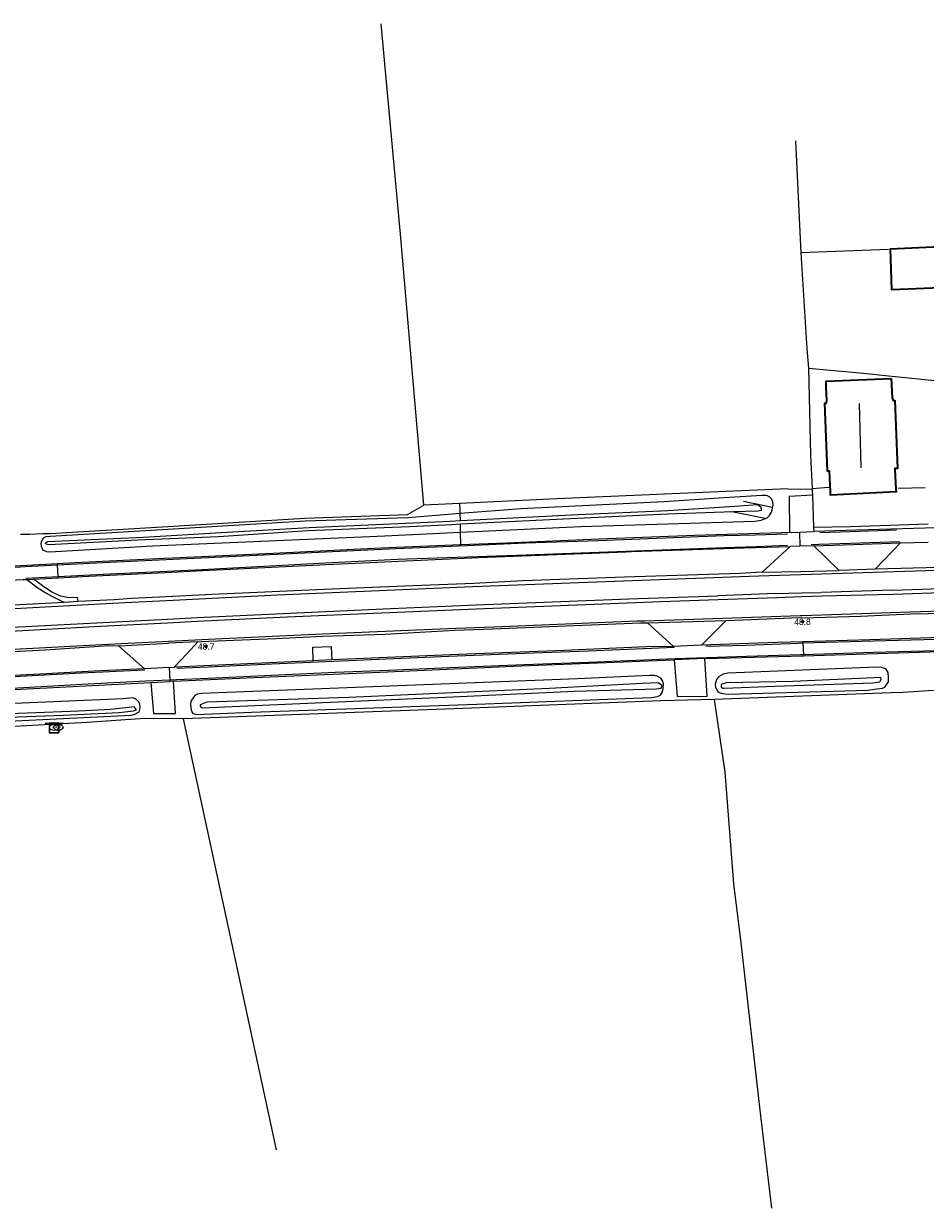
# Model space of a CAD drawing. Header units: metres. Extents: x 169249 to 194689, y 406250 to 412203.
# Tile 398 of 442: x 191393 to 191535, y 411727 to 411914. Entities that reach past the tile are written whole.
import ezdxf
from ezdxf.enums import TextEntityAlignment as Align

# ---------------------------------------------------------------- set-up
doc = ezdxf.new("R2010")
doc.units = ezdxf.units.M
doc.layers.get('0').update_dxf_attribs({"linetype": 'CONTINUOUS'})
for name, color, linetype in [('BGT_NLCS_N264$0$B-WE-IE-MEUBILAIR_WEGMEUBILAIR-S', 252, 'CONTINUOUS'), ('BGT_NLCS_N264$0$B-WE-IE-TERREINAFSCHEIDING_KUNSTMATIG_HEKWERK_RASTER-G', 252, 'CONTINUOUS'), ('BGT_NLCS_N264$0$B-WE-KG-KADASTRAAL_NOK-G', 252, 'CONTINUOUS'), ('BGT_NLCS_N264$0$B-WE-KL-WATER_BRANDLEIDING_PUT-S', 252, 'CONTINUOUS'), ('BGT_NLCS_N264$0$B-WE-OG-TOPOGRAFIE_WATER_SLOOT-GV', 252, 'CONTINUOUS'), ('BGT_NLCS_N264$0$B-WE-OG-TOPOGRAFIE_WEG_INRIT-GV', 252, 'CONTINUOUS'), ('BGT_NLCS_N264$0$B-WE-VW-MARKERING-G', 252, 'CONTINUOUS'), ('BGT_NLCS_N264$0$Label_Puntobject', 252, 'CONTINUOUS'), ('BGT_NLCS_N264$0$Taludsymbool_Oever', 252, 'CONTINUOUS')]:
    doc.layers.add(name, color=color, linetype=linetype)
for name, color, linetype, lineweight in [('BGT_NLCS_N264$0$B-WE-IE-TERREINAFSCHEIDING_KUNSTMATIG_HEKWERK-G', 252, 'BGT_NLCS_N264$0$IE-TERREINAFSCHEIDING-KUNSTMATIG', 18), ('BGT_NLCS_N264$0$B-WE-OG-TOPOGRAFIE_BEBOUWING-G', 252, 'CONTINUOUS', 35), ('BGT_NLCS_N264$0$B-WE-OG-TOPOGRAFIE_CULTUURSCHEIDING-G', 252, 'CONTINUOUS', 18), ('BGT_NLCS_N264$0$B-WE-OG-TOPOGRAFIE_TERREIN_AGRARISCH-GV', 252, 'CONTINUOUS', 18), ('BGT_NLCS_N264$0$B-WE-OG-TOPOGRAFIE_WATER-GV', 252, 'CONTINUOUS', 18), ('BGT_NLCS_N264$0$B-WE-OG-TOPOGRAFIE_WEG_BERM-GV', 252, 'CONTINUOUS', 18), ('BGT_NLCS_N264$0$B-WE-OG-TOPOGRAFIE_WEG_RIJWEG-GV', 252, 'CONTINUOUS', 18), ('BGT_NLCS_N264$0$B-WE-OG-TOPOGRAFIE_WEG_RIJWIELPAD-GV', 252, 'CONTINUOUS', 18), ('BGT_NLCS_N264$0$B-WE-VW-VERKEERSTEKEN_BORD-S', 252, 'CONTINUOUS', 25), ('X-XX-AL-REFERENTIE-G', 7, 'CONTINUOUS', 18)]:
    doc.layers.add(name, color=color, linetype=linetype, lineweight=lineweight)
doc.styles.add('BGT_NLCS_N264$0$NLCS-ISO', font='NLCS-ISO.ttf')
doc.styles.add('BGT_NLCS_N264$0$STANDARD', font='txt')
doc.linetypes.add('BGT_NLCS_N264$0$IE-TERREINAFSCHEIDING-KUNSTMATIG', pattern='A,4,[82,NLCS.SHX,S=0.75,R=90,X=0,Y=0],4,-2', length=10)

# ---------------------------------------------------------------- blocks, each defined once
blk = doc.blocks.new('BGT_NLCS_N264$0$SVW-VERKEERSTEKEN_BORD_ANWB-SO')
blk.add_line((-1.375, 0), (1.375, 0))
at = {"flags": 128}
blk.add_lwpolyline([(-0.75, 0), (-0.75, -1.5), (0.75, -1.5), (0.75, 0)], close=True, dxfattribs=at)
blk = doc.blocks.new('BGT_NLCS_N264$0$SIE-WEG_STRAATPOT_BRANDKRAAN-SO')
blk.add_ellipse((0, 0), major_axis=(-0.729, 0), ratio=0.685994)
at = {"style": 'BGT_NLCS_N264$0$NLCS-ISO'}
blk.add_text('BR', height=0.4, dxfattribs=at).set_placement((-0.3, -0.15))
blk = doc.blocks.new('BGT_NLCS_N264$0$SIE-WEG_PAAL_ALGEMEEN_TYPE_02-SO')
at = {"ltscale": 0.5}
h = blk.add_hatch(color=256, dxfattribs=at)
h.paths.add_polyline_path([(0, 0), (0.1875, 0, 0.41421356), (0, 0.1875)])
h.paths.add_polyline_path([(0, -0.1875), (0, 0), (-0.1875, 0, 0.41421356)])
for p, q in [((-0.1875, 0), (0.1875, 0)), ((0, -0.1875), (0, 0.1875))]:
    blk.add_line(p, q, dxfattribs=at)
blk.add_circle((0, 0), 0.1875, dxfattribs=at)
blk = doc.blocks.new('BGT_NLCS_N264$0$BGT_NLCS_N264_ACAD_1_FMEBLOCK3')
at = {"layer": 'BGT_NLCS_N264$0$Taludsymbool_Oever', "color": 7, "lineweight": 18}
for p, q in [((3.2, 0.42, 12.34), (-1.38, 1.33, 12.34)), ((2.05, -1.33, 12.34), (-3.2, -0.29, 12.34))]:
    blk.add_line(p, q, dxfattribs=at)
blk = doc.blocks.new('BGT_NLCS_N264')
at = {"layer": 'BGT_NLCS_N264$0$B-WE-IE-TERREINAFSCHEIDING_KUNSTMATIG_HEKWERK-G'}
blk.add_line((191530.48, 411840.66, 12.21), (191534.7, 411840.77, 12.28), dxfattribs=at)
at = {"layer": 'BGT_NLCS_N264$0$B-WE-IE-TERREINAFSCHEIDING_KUNSTMATIG_HEKWERK_RASTER-G'}
for p, q in [((191514.27, 411895.39, 11.73), (191515.11, 411877.75, 11.81)), ((191528.91, 411878.26, 11.62), (191515.11, 411877.75, 11.81)), ((191461.39, 411838.22, 11.92), (191455.69, 411837.94, 11.91)), ((191432.46, 411736.36, 12.01), (191417.82, 411804.3, 12.04))]:
    blk.add_line(p, q, dxfattribs=at)
for points in [[(191455.69, 411837.94, 11.91), (191452.05, 411880.09, 11.67), (191448.96, 411913.86, 11.76)], [(191515.11, 411877.75, 11.81), (191516.06, 411862.59, 11.82), (191516.33, 411859.58, 11.83)], [(191516.33, 411859.58, 11.83), (191524.97, 411858.75, 11.84), (191528.93, 411858.35, 11.88), (191535.71, 411857.66, 11.97), (191538.86, 411857.34, 12.01), (191541.81, 411857.02, 11.98), (191546.83, 411855.38, 12.14), (191552.73, 411860.32, 12.05), (191562.33, 411868.38, 11.9), (191562.53, 411868.54, 11.9)], [(191516.33, 411859.58, 11.83), (191516.65, 411845.87, 11.84), (191516.9, 411840.61, 11.99), (191519.53, 411840.8, 11.95)], [(191513.05, 411840.53, 12.1), (191476.66, 411838.95, 11.97), (191461.39, 411838.22, 11.92)], [(191536.03, 411808.74, 12.21), (191531.23, 411808.43, 12.28), (191529.37, 411808.36, 12.27), (191501.45, 411807.33, 12.11)], [(191501.45, 411807.33, 12.11), (191493.06, 411807.1, 12.08), (191460.47, 411805.85, 11.88), (191417.82, 411804.3, 12.04)], [(191417.82, 411804.3, 12.04), (191411.7, 411804.33, 11.99), (191402.65, 411803.72, 11.89), (191385.35, 411802.78, 11.9), (191366.9, 411802.27, 11.94), (191346.9, 411800.97, 11.98), (191333.28, 411800.3, 12), (191314.44, 411799.39, 11.91)]]:
    blk.add_polyline3d(points, dxfattribs=at)
at = {"layer": 'BGT_NLCS_N264$0$B-WE-KG-KADASTRAAL_NOK-G'}
blk.add_line((191524.32, 411853.99, 17.92), (191524.57, 411843.85, 17.95), dxfattribs=at)
at = {"layer": 'BGT_NLCS_N264$0$B-WE-OG-TOPOGRAFIE_BEBOUWING-G'}
for points in [[(191539.33, 411878.82, 13.24), (191539.35, 411878.52, 13.25), (191539.48, 411875.6, 13.39), (191539.63, 411872.35, 13.54), (191529.48, 411871.89, 13.5), (191529.23, 411878.35, 13.25), (191539.33, 411878.82, 13.24)], [(191529.36, 411857.93, 13.95), (191529.51, 411854.86, 14.36), (191529.68, 411854.47, 15.05), (191529.94, 411854.46, 15.04), (191530.36, 411843.77, 14.96), (191529.92, 411843.75, 15.09), (191529.94, 411843.6, 14.86), (191530.11, 411840.5, 14.26), (191530.13, 411840.06, 14.18), (191519.8, 411839.52, 14.23), (191519.77, 411840.07, 14.34), (191519.61, 411843.32, 14.95), (191519.61, 411843.32, 15.23), (191519.53, 411843.32, 15.21), (191519.34, 411843.3, 15.13), (191518.9, 411854.05, 15.06), (191519.1, 411854.06, 15.19), (191519.17, 411854.07, 15.23), (191519.2, 411854.45, 14.4), (191519.11, 411856.6, 14.04), (191519.08, 411857.52, 13.89), (191519.11, 411857.52, 13.89), (191529.36, 411857.93, 13.95)]]:
    blk.add_polyline3d(points, dxfattribs=at)
at = {"layer": 'BGT_NLCS_N264$0$B-WE-OG-TOPOGRAFIE_CULTUURSCHEIDING-G'}
blk.add_polyline3d([(191501.45, 411807.33, 12.11), (191503.15, 411795.88, 11.99), (191504.49, 411778.26, 11.87), (191505.67, 411768.96, 11.87), (191508.64, 411742.59, 11.85), (191510.51, 411727.13, 11.85)], dxfattribs=at)
at = {"layer": 'BGT_NLCS_N264$0$B-WE-OG-TOPOGRAFIE_TERREIN_AGRARISCH-GV'}
blk.add_line((191392.12, 411833.38, 12), (191393.58, 411833.42, 11.96), dxfattribs=at)
for points in [[(191513.05, 411840.53, 12.1), (191516.92, 411840.48, 11.99), (191516.93, 411840.35, 11.98)], [(191393.58, 411833.42, 11.96), (191395.64, 411833.49, 11.89), (191396.77, 411833.52, 11.84), (191415.33, 411834.61, 11.79), (191436.96, 411835.92, 11.77), (191453.14, 411836.49, 11.81), (191455.69, 411837.94, 11.91)]]:
    blk.add_polyline3d(points, dxfattribs=at)
at = {"layer": 'BGT_NLCS_N264$0$B-WE-OG-TOPOGRAFIE_WATER-GV'}
for p, q in [((191461.45, 411835.55, 10.99), (191461.43, 411836.64, 11.8)), ((191461.49, 411833.7, 12.34), (191461.46, 411834.95, 11.11))]:
    blk.add_line(p, q, dxfattribs=at)
for points in [[(191461.49, 411833.7, 12.34), (191480.45, 411834.61, 12.37), (191507.85, 411835.46, 12.39), (191508.88, 411835.61, 12.39), (191509.78, 411835.97, 12.39), (191510.19, 411836.36, 12.39), (191510.49, 411836.84, 12.35), (191510.58, 411837.22, 12.33), (191510.73, 411837.99, 12.35), (191510.68, 411838.43, 12.27), (191510.52, 411838.9, 12.22), (191510.22, 411839.2, 12.15), (191509.84, 411839.45, 12.14), (191509.58, 411839.49, 12.08), (191508.94, 411839.49, 11.98), (191503.02, 411839.13, 11.89), (191493.56, 411838.49, 11.86), (191471.01, 411837.39, 11.79), (191461.43, 411836.64, 11.8)], [(191461.43, 411836.64, 11.8), (191453.16, 411835.99, 11.81), (191436.98, 411835.42, 11.77), (191415.36, 411834.11, 11.79), (191396.81, 411833.02, 11.84), (191396.13, 411832.95, 11.85), (191395.7, 411832.75, 11.89), (191395.41, 411832.28, 11.93), (191395.33, 411831.91, 11.99), (191395.39, 411831.51, 12.13), (191395.48, 411831.22, 12.15), (191395.62, 411830.89, 12.2), (191395.86, 411830.8, 12.21), (191396.2, 411830.68, 12.23), (191396.75, 411830.59, 12.29), (191412.91, 411831.56, 12.28), (191449.55, 411833.12, 12.32), (191461.49, 411833.7, 12.34)], [(191461.45, 411835.55, 10.99), (191480, 411836.51, 10.98), (191494.14, 411837.13, 11.02), (191505.49, 411837.84, 11.08), (191508.29, 411838.05, 11.08), (191508.83, 411837.69, 11.08), (191508.85, 411837.14, 11.08), (191508.31, 411837.04, 11.08), (191504.52, 411836.91, 11.08), (191494.08, 411836.55, 11.07), (191479.88, 411835.85, 11.04), (191461.46, 411834.95, 11.11)], [(191396.1, 411831.83, 11.17), (191396.08, 411831.99, 11.17), (191396.39, 411832.24, 11.17), (191411.5, 411832.92, 11.15), (191423.73, 411833.67, 11.07), (191437.64, 411834.43, 11.07), (191459.83, 411835.46, 11), (191461.45, 411835.55, 10.99)], [(191461.46, 411834.95, 11.11), (191460.08, 411834.88, 11.12), (191453.41, 411834.55, 11.15), (191437.4, 411833.9, 11.16), (191423.33, 411832.99, 11.15), (191410.58, 411832.44, 11.16), (191396.57, 411831.71, 11.17), (191396.1, 411831.83, 11.17)], [(191528.95, 411810.79, 12.11), (191528.87, 411811.57, 12.17), (191528.53, 411812.16, 12.26), (191527.84, 411812.39, 12.29), (191527.09, 411812.41, 12.31), (191503.59, 411811.5, 12.23), (191502.86, 411811.35, 12.23), (191502.15, 411810.89, 12.19), (191501.82, 411810.47, 12.18), (191501.63, 411809.75, 12.16), (191501.68, 411809.29, 12.15), (191501.87, 411808.87, 12.13), (191502.02, 411808.62, 12.12), (191502.22, 411808.46, 12.1), (191502.77, 411808.29, 12.06), (191503.66, 411808.2, 12.04), (191525.74, 411808.83, 12.12), (191527.06, 411809.01, 12.09), (191527.98, 411809.11, 12.1), (191528.36, 411809.27, 12.1), (191528.92, 411810.11, 12.11), (191528.95, 411810.79, 12.11)], [(191493, 411808.03, 12.1), (191493.3, 411808.54, 12.1), (191493.42, 411808.99, 12.1), (191493.47, 411809.74, 12.13), (191493.35, 411810.22, 12.19), (191493.05, 411810.67, 12.22), (191492.56, 411810.95, 12.27), (191492.04, 411811.11, 12.26), (191491.3, 411811.14, 12.28), (191479.89, 411810.58, 12.24), (191446.31, 411809.28, 12.12), (191420.66, 411808.26, 12.11), (191420, 411808.19, 12.11), (191419.6, 411807.98, 12.1), (191419.07, 411807.21, 12.11), (191418.92, 411806.76, 12.11), (191418.89, 411806.48, 12.07), (191419.03, 411805.73, 12.02), (191419.21, 411805.18, 11.94), (191419.78, 411804.97, 11.84), (191428.53, 411805.36, 11.82), (191464.07, 411806.59, 11.9), (191491.51, 411807.65, 12.1), (191492.5, 411807.78, 12.1), (191493, 411808.03, 12.1)], [(191410.95, 411806.67, 12.08), (191410.73, 411807.03, 12.1), (191410.26, 411807.46, 12.16), (191409.77, 411807.58, 12.2), (191408.3, 411807.42, 12.22), (191372.71, 411805.92, 12.13), (191342.72, 411803.94, 12.09), (191341.6, 411803.96, 12.08), (191340.78, 411803.4, 12.07), (191340.26, 411802.28, 12.05), (191340.36, 411801.45, 12.02), (191340.56, 411801.3, 12), (191341.14, 411801.17, 11.89), (191349.17, 411802, 11.81), (191381.62, 411803.5, 11.83), (191409.58, 411804.85, 11.96), (191410.14, 411805.01, 11.96), (191410.82, 411805.37, 11.99), (191410.98, 411806.04, 12.03), (191410.95, 411806.67, 12.08)]]:
    blk.add_polyline3d(points, dxfattribs=at)
at = {"layer": 'BGT_NLCS_N264$0$B-WE-OG-TOPOGRAFIE_WATER_SLOOT-GV'}
for points in [[(191511.03, 411809.46, 11.14), (191526.45, 411809.94, 11.24), (191527.55, 411810.1, 11.24), (191527.75, 411810.46, 11.24), (191527.71, 411810.79, 11.24), (191526.61, 411810.77, 11.24), (191513.86, 411810.15, 11.06), (191503.32, 411809.95, 11.15), (191502.53, 411809.72, 11.16), (191502.57, 411809.34, 11.15), (191502.83, 411809.13, 11.15), (191503.08, 411809.11, 11.16), (191511.03, 411809.46, 11.14)], [(191475.44, 411809.08, 11), (191443.89, 411807.66, 10.99), (191421.48, 411806.91, 11.03), (191420.42, 411806.5, 11.03), (191420.45, 411806.27, 11.03), (191420.77, 411806.01, 11.03), (191438.58, 411806.79, 10.96), (191460.25, 411807.74, 11.01), (191479.46, 411808.63, 11.12), (191492.35, 411809.03, 11.16), (191493.11, 411809.11, 11.16), (191493.27, 411809.47, 11.16), (191492.68, 411809.94, 11.15), (191490.09, 411809.85, 11.09), (191475.44, 411809.08, 11)], [(191359.61, 411802.92, 11.1), (191371.81, 411803.64, 11.08), (191382.98, 411804.26, 11.09), (191398.84, 411804.87, 11.16), (191407.67, 411805.28, 11.29), (191409.93, 411805.56, 11.29), (191410.41, 411805.68, 11.28), (191410.05, 411806.18, 11.27), (191409.68, 411806.14, 11.27), (191406.32, 411805.78, 11.25), (191401.33, 411805.48, 11.06), (191387.71, 411804.95, 11), (191369.26, 411803.94, 10.98), (191353.23, 411803.11, 11.12), (191342.2, 411802.55, 11.12), (191341.46, 411802.4, 11.12), (191341.35, 411802.04, 11.12), (191341.71, 411801.85, 11.13), (191342.17, 411801.79, 11.13), (191347.19, 411802.28, 11.13), (191359.61, 411802.92, 11.1)]]:
    blk.add_polyline3d(points, dxfattribs=at)
at = {"layer": 'BGT_NLCS_N264$0$B-WE-OG-TOPOGRAFIE_WEG_BERM-GV'}
for p, q in [((191516.99, 411839.56, 11.96), (191516.93, 411840.35, 11.98)), ((191461.54, 411831.7, 12.45), (191461.49, 411833.7, 12.34))]:
    blk.add_line(p, q, dxfattribs=at)
for points in [[(191461.43, 411836.64, 11.8), (191461.42, 411837.14, 11.8), (191461.39, 411838.22, 11.92)], [(191401.21, 411822.76, 12.52), (191401.1, 411823.39, 12.51), (191399.75, 411823.37, 12.52), (191398.48, 411823.6, 12.53), (191397.07, 411824.27, 12.53), (191395.61, 411825.27, 12.49), (191394.19, 411826.3, 12.43)], [(191438.26, 411813.45, 12.46), (191438.19, 411815.58, 12.55), (191441.07, 411815.67, 12.61), (191441.18, 411813.58, 12.47)]]:
    blk.add_polyline3d(points, dxfattribs=at)
at = {"layer": 'BGT_NLCS_N264$0$B-WE-OG-TOPOGRAFIE_WEG_INRIT-GV'}
for p, q in [((191517.18, 411834.43, 12.48), (191516.99, 411839.56, 11.96)), ((191513.32, 411833.68, 12.5), (191514.89, 411833.73, 12.5)), ((191514.89, 411833.73, 12.5), (191517.22, 411833.82, 12.49)), ((191517.22, 411833.82, 12.49), (191517.18, 411834.43, 12.48)), ((191513.42, 411831.46, 12.6), (191509.03, 411827.39, 12.78)), ((191514.96, 411831.5, 12.59), (191513.42, 411831.46, 12.6)), ((191517.18, 411831.56, 12.58), (191514.96, 411831.5, 12.59)), ((191521.13, 411827.67, 12.77), (191517.18, 411831.56, 12.58)), ((191530.82, 411832.01, 12.59), (191526.85, 411827.87, 12.58)), ((191499.45, 411815.9, 12.58), (191503.35, 411819.81, 12.76)), ((191490.92, 411819.44, 12.73), (191495.05, 411815.71, 12.58)), ((191420.07, 411816.43, 12.57), (191415.46, 411816.19, 12.56)), ((191407.54, 411815.78, 12.56), (191411.64, 411812.17, 12.39)), ((191415.63, 411812.39, 12.41), (191416.36, 411812.43, 12.42)), ((191499.97, 411813.77, 12.49), (191495.14, 411813.59, 12.48)), ((191495.14, 411813.59, 12.48), (191495.64, 411807.79, 12.22)), ((191416.21, 411810.2, 12.33), (191415.73, 411810.18, 12.33))]:
    blk.add_line(p, q, dxfattribs=at)
for points in [[(191516.99, 411839.56, 11.96), (191513.29, 411839.32, 12.11), (191513.32, 411833.68, 12.5)], [(191509.03, 411827.39, 12.78), (191515.09, 411827.53, 12.77), (191521.13, 411827.67, 12.77)], [(191416.36, 411812.43, 12.42), (191418.35, 411814.51, 12.5), (191420.07, 411816.43, 12.57)], [(191495.64, 411807.79, 12.22), (191500.35, 411807.84, 12.18), (191499.97, 411813.77, 12.49)], [(191412.66, 411810.02, 12.3), (191413.08, 411805.12, 11.99), (191416.55, 411805.13, 12.03), (191416.21, 411810.2, 12.33)]]:
    blk.add_polyline3d(points, dxfattribs=at)
at = {"layer": 'BGT_NLCS_N264$0$B-WE-OG-TOPOGRAFIE_WEG_RIJWEG-GV'}
for p, q in [((191539.2, 411828.22, 12.77), (191526.85, 411827.87, 12.58)), ((191401.21, 411822.76, 12.52), (191398.99, 411822.63, 12.5)), ((191490.92, 411819.44, 12.73), (191503.35, 411819.81, 12.76))]:
    blk.add_line(p, q, dxfattribs=at)
for points in [[(191509.03, 411827.39, 12.78), (191505.52, 411827.2, 12.75), (191487.32, 411826.61, 12.72), (191471.28, 411826.02, 12.7), (191463.55, 411825.62, 12.71), (191452.67, 411825.22, 12.66), (191452.66, 411825.22, 12.67), (191439.96, 411824.68, 12.63), (191427.09, 411824.08, 12.59), (191422.28, 411823.88, 12.6), (191415.12, 411823.52, 12.58), (191409.63, 411823.25, 12.57), (191406.88, 411823.04, 12.57), (191401.21, 411822.76, 12.52)], [(191526.85, 411827.87, 12.58), (191522.75, 411827.73, 12.76), (191521.13, 411827.67, 12.77)], [(191398.99, 411822.63, 12.5), (191397.61, 411823.28, 12.53), (191396.09, 411824.12, 12.51), (191394.71, 411825.01, 12.48), (191393.08, 411826.25, 12.42)], [(191398.99, 411822.63, 12.5), (191398.02, 411822.58, 12.52), (191379.01, 411821.55, 12.49), (191378.85, 411821.54, 12.49)], [(191503.35, 411819.81, 12.76), (191514.95, 411820.24, 12.76), (191515.32, 411820.19, 12.77), (191524.51, 411820.49, 12.77), (191532.38, 411820.82, 12.77), (191543.47, 411821.07, 12.77), (191550.38, 411821.35, 12.79), (191558.31, 411821.5, 12.76)], [(191420.07, 411816.43, 12.57), (191420.64, 411816.46, 12.57), (191421.79, 411816.53, 12.59), (191432.35, 411816.96, 12.64), (191439.77, 411817.31, 12.63), (191449.52, 411817.64, 12.65), (191460.59, 411818.24, 12.67), (191466.51, 411818.48, 12.66), (191475.56, 411818.85, 12.69), (191489.85, 411819.42, 12.71), (191490.92, 411819.44, 12.73)], [(191407.54, 411815.78, 12.56), (191407.65, 411815.79, 12.56), (191415.46, 411816.19, 12.56)], [(191389.94, 411814.86, 12.5), (191395.99, 411815.18, 12.52), (191406.07, 411815.82, 12.56), (191407.54, 411815.78, 12.56)]]:
    blk.add_polyline3d(points, dxfattribs=at)
at = {"layer": 'BGT_NLCS_N264$0$B-WE-OG-TOPOGRAFIE_WEG_RIJWIELPAD-GV'}
for p, q in [((191514.89, 411833.73, 12.5), (191514.96, 411831.5, 12.59)), ((191530.82, 411832.01, 12.59), (191535.2, 411832.12, 12.59)), ((191397.93, 411828.57, 12.37), (191397.92, 411828.71, 12.37)), ((191398.07, 411826.72, 12.41), (191397.93, 411828.57, 12.37)), ((191394.19, 411826.3, 12.43), (191398.08, 411826.5, 12.42)), ((191398.08, 411826.5, 12.42), (191398.07, 411826.72, 12.41)), ((191515.45, 411816.43, 12.61), (191515.45, 411816.2, 12.6)), ((191515.45, 411816.2, 12.6), (191515.51, 411814.39, 12.5)), ((191499.45, 411815.9, 12.58), (191495.05, 411815.71, 12.58)), ((191499.97, 411813.77, 12.49), (191515.52, 411814.24, 12.49)), ((191515.51, 411814.39, 12.5), (191515.52, 411814.24, 12.49)), ((191415.63, 411812.39, 12.41), (191411.64, 411812.17, 12.39)), ((191415.73, 411810.37, 12.33), (191415.63, 411812.39, 12.41)), ((191412.66, 411810.02, 12.3), (191415.73, 411810.18, 12.33)), ((191415.73, 411810.18, 12.33), (191415.73, 411810.37, 12.33))]:
    blk.add_line(p, q, dxfattribs=at)
for points in [[(191535.19, 411834.99, 12.56), (191522.99, 411834.54, 12.49), (191517.18, 411834.43, 12.48)], [(191584.07, 411835.76, 12.57), (191580.31, 411835.55, 12.6), (191566.52, 411835.19, 12.58), (191548.88, 411834.76, 12.57), (191532.93, 411834.3, 12.53), (191523.93, 411834.03, 12.51), (191517.22, 411833.82, 12.49)], [(191513.32, 411833.68, 12.5), (191512.02, 411833.63, 12.5), (191498.4, 411833.16, 12.52), (191483.25, 411832.61, 12.5), (191468.71, 411831.99, 12.47), (191461.54, 411831.7, 12.45)], [(191461.54, 411831.7, 12.45), (191448.91, 411831.18, 12.41), (191431.93, 411830.35, 12.38), (191417.25, 411829.67, 12.36), (191414.84, 411829.55, 12.36), (191400.71, 411828.85, 12.37), (191397.92, 411828.71, 12.37)], [(191398.08, 411826.5, 12.42), (191402.9, 411826.75, 12.41), (191414.94, 411827.36, 12.44), (191420.85, 411827.65, 12.46), (191441.44, 411828.65, 12.48), (191464.37, 411829.72, 12.52), (191487.6, 411830.61, 12.55), (191488.42, 411830.64, 12.55), (191506.16, 411831.26, 12.58), (191513.42, 411831.46, 12.6)], [(191517.18, 411831.56, 12.58), (191524.89, 411831.81, 12.56), (191530.82, 411832.01, 12.59)], [(191397.92, 411828.71, 12.37), (191396.04, 411828.61, 12.37), (191391.17, 411828.35, 12.38)], [(191383.06, 411825.75, 12.39), (191385.81, 411825.92, 12.38), (191392.54, 411826.24, 12.42), (191393.08, 411826.25, 12.42)], [(191393.08, 411826.25, 12.42), (191393.54, 411826.27, 12.43), (191394.19, 411826.3, 12.43)], [(191515.45, 411816.43, 12.61), (191511.38, 411816.32, 12.62), (191499.45, 411815.9, 12.58)], [(191558.46, 411817.73, 12.6), (191537.23, 411817.08, 12.63), (191525.98, 411816.73, 12.58), (191515.45, 411816.43, 12.61)], [(191515.52, 411814.24, 12.49), (191525.5, 411814.54, 12.49), (191547.07, 411815.22, 12.48), (191578.92, 411816.06, 12.54), (191610.13, 411816.89, 12.56), (191613.48, 411816.98, 12.55)], [(191495.05, 411815.71, 12.58), (191490.81, 411815.62, 12.56), (191476.54, 411815.01, 12.52), (191462.41, 411814.49, 12.49), (191441.18, 411813.58, 12.47)], [(191416.21, 411810.2, 12.33), (191427.77, 411810.75, 12.38), (191449.96, 411811.72, 12.38), (191471.03, 411812.64, 12.45), (191495.14, 411813.59, 12.48)], [(191438.26, 411813.45, 12.46), (191416.44, 411812.44, 12.42), (191416.36, 411812.43, 12.42)], [(191441.18, 411813.58, 12.47), (191439.14, 411813.49, 12.46), (191438.26, 411813.45, 12.46)], [(191411.64, 411812.17, 12.39), (191411.57, 411812.17, 12.39), (191403.74, 411811.82, 12.4), (191396.19, 411811.4, 12.38), (191390.09, 411811.05, 12.37)], [(191337.7, 411805.89, 12.19), (191353.94, 411806.85, 12.21), (191371.14, 411807.8, 12.23), (191392.15, 411808.97, 12.26), (191412.66, 411810.02, 12.3)]]:
    blk.add_polyline3d(points, dxfattribs=at)
at = {"layer": 'BGT_NLCS_N264$0$B-WE-VW-MARKERING-G'}
for p, q in [((191392.95, 411826.44, 12.44), (191398.07, 411826.72, 12.41)), ((191511.19, 411824.02, 12.81), (191502.02, 411823.7, 12.83)), ((191529.62, 411824.57, 12.87), (191518.3, 411824.21, 12.83)), ((191529.65, 411823.91, 12.87), (191518.47, 411823.61, 12.82)), ((191511.31, 411823.34, 12.83), (191502.06, 411823.03, 12.83))]:
    blk.add_line(p, q, dxfattribs=at)
at = {"layer": 'BGT_NLCS_N264$0$B-WE-VW-MARKERING-G', "linetype": 'Continuous'}
for p, q in [((191529.62, 411824.57, 12.87), (191538.65, 411824.87, 12.89)), ((191538.78, 411824.18, 12.88), (191529.65, 411823.91, 12.87))]:
    blk.add_line(p, q, dxfattribs=at)
for points in [[(191676.83, 411827.24, 12.82), (191667.35, 411828.25, 12.83), (191654.47, 411829.32, 12.84), (191643.6, 411829.88, 12.82), (191633.96, 411830.09, 12.83), (191624.49, 411830.11, 12.84), (191615.09, 411829.91, 12.83), (191613.4, 411829.88, 12.83), (191600.65, 411829.61, 12.81), (191582.57, 411829.07, 12.77), (191558.29, 411828.33, 12.77), (191538.08, 411827.7, 12.8), (191515.1, 411826.99, 12.74), (191508.44, 411826.79, 12.72), (191484.31, 411825.89, 12.72), (191463.42, 411825.08, 12.68), (191432.64, 411823.79, 12.63), (191415.15, 411822.91, 12.58), (191408.59, 411822.58, 12.56), (191388.22, 411821.49, 12.54)], [(191388.74, 411818.63, 12.62), (191415.28, 411820.02, 12.68), (191419.94, 411820.27, 12.69), (191449.28, 411821.63, 12.71), (191463.92, 411822.26, 12.75), (191487.99, 411823.2, 12.81), (191502.02, 411823.7, 12.83)], [(191673.56, 411821.13, 12.78), (191658.52, 411822.58, 12.78), (191655.48, 411822.8, 12.79), (191637.34, 411823.64, 12.78), (191622.63, 411823.65, 12.81), (191615.24, 411823.5, 12.8), (191607.05, 411823.33, 12.8), (191588.94, 411822.82, 12.79), (191567.76, 411822.14, 12.8), (191550.37, 411821.67, 12.81), (191532.35, 411821.1, 12.79), (191515.31, 411820.54, 12.77), (191515, 411820.53, 12.77), (191490.54, 411819.69, 12.73), (191489.32, 411819.66, 12.71), (191475.51, 411819.11, 12.69), (191466.72, 411818.76, 12.69), (191460.71, 411818.52, 12.68), (191439.7, 411817.61, 12.65), (191421.76, 411816.78, 12.61), (191415.44, 411816.46, 12.59), (191407.01, 411816.03, 12.57), (191389.07, 411815.09, 12.54)], [(191511.19, 411824.02, 12.81), (191515.2, 411824.13, 12.82), (191518.3, 411824.21, 12.83)], [(191518.47, 411823.61, 12.82), (191515.22, 411823.49, 12.82), (191511.31, 411823.34, 12.83)], [(191502.06, 411823.03, 12.83), (191493.07, 411822.71, 12.81), (191483.78, 411822.37, 12.78), (191463.95, 411821.55, 12.71), (191449.04, 411820.96, 12.72), (191434.17, 411820.31, 12.69), (191419.99, 411819.63, 12.65), (191415.31, 411819.38, 12.64), (191404.74, 411818.83, 12.62), (191390.52, 411818.07, 12.57)]]:
    blk.add_polyline3d(points, dxfattribs=at)
at = {"layer": 'BGT_NLCS_N264$0$B-WE-VW-MARKERING-G'}
for points in [[(191397.93, 411828.57, 12.37), (191405.08, 411828.91, 12.39), (191420.61, 411829.68, 12.37), (191439.09, 411830.56, 12.43), (191451.34, 411831.16, 12.5), (191462.45, 411831.59, 12.52), (191471.69, 411832.02, 12.52), (191483.19, 411832.41, 12.5), (191503.02, 411833.16, 12.55), (191507.97, 411833.31, 12.53), (191512.99, 411833.47, 12.55)], [(191518.11, 411833.68, 12.54), (191522.84, 411833.84, 12.54), (191530.2, 411834.07, 12.56)], [(191398.07, 411826.72, 12.41), (191405.15, 411827.07, 12.42), (191420.75, 411827.82, 12.41), (191439.2, 411828.8, 12.51), (191451.5, 411829.44, 12.62), (191462.52, 411829.83, 12.61), (191471.8, 411830.15, 12.55), (191483.28, 411830.58, 12.52), (191503.13, 411831.28, 12.57), (191508.08, 411831.44, 12.56), (191513.01, 411831.64, 12.58)], [(191516.73, 411831.79, 12.58), (191517.93, 411831.82, 12.57), (191522.92, 411831.99, 12.59), (191530.74, 411832.23, 12.59)], [(191390.5, 411828.15, 12.38), (191392.87, 411828.31, 12.39), (191397.93, 411828.57, 12.37)], [(191515.45, 411816.2, 12.56), (191514.8, 411816.18, 12.56), (191506.52, 411815.85, 12.55), (191500.15, 411815.68, 12.53)], [(191558.8, 411817.5, 12.61), (191556.49, 411817.42, 12.59), (191546.49, 411817.1, 12.58), (191536.48, 411816.78, 12.56), (191526.5, 411816.53, 12.55), (191515.45, 411816.2, 12.56)], [(191615.39, 411817.15, 12.56), (191612.62, 411817.11, 12.56), (191606.46, 411816.95, 12.56), (191596.48, 411816.68, 12.58), (191586.48, 411816.42, 12.56), (191576.52, 411816.16, 12.6), (191566.49, 411815.9, 12.59), (191560.52, 411815.75, 12.58), (191556.49, 411815.64, 12.57), (191546.61, 411815.36, 12.55), (191536.53, 411815.02, 12.53), (191526.54, 411814.74, 12.52), (191515.51, 411814.39, 12.51)], [(191515.51, 411814.39, 12.51), (191515.08, 411814.37, 12.51), (191506.56, 411814.11, 12.51), (191500.35, 411813.9, 12.49), (191495.3, 411813.75, 12.49), (191491.61, 411813.58, 12.49), (191481.63, 411813.18, 12.49), (191471.58, 411812.82, 12.47), (191459.78, 411812.31, 12.46), (191450.12, 411811.93, 12.42), (191441.7, 411811.58, 12.4), (191431.7, 411811.13, 12.36), (191421.72, 411810.64, 12.33), (191416.73, 411810.41, 12.32), (191415.73, 411810.37, 12.32)], [(191495.22, 411815.52, 12.52), (191491.59, 411815.37, 12.53), (191481.57, 411814.95, 12.52), (191471.56, 411814.59, 12.49), (191459.63, 411814.1, 12.52), (191449.68, 411813.7, 12.49), (191441.5, 411813.33, 12.43), (191431.73, 411812.89, 12.4), (191421.72, 411812.44, 12.38), (191416.77, 411812.22, 12.37)], [(191411.73, 411811.96, 12.36), (191401.7, 411811.47, 12.36), (191390.13, 411810.86, 12.31)], [(191415.73, 411810.37, 12.32), (191411.82, 411810.22, 12.32), (191401.81, 411809.71, 12.3), (191389.88, 411809.01, 12.29), (191387.72, 411808.91, 12.28), (191376.89, 411808.3, 12.27), (191366.93, 411807.73, 12.26), (191356.98, 411807.14, 12.28), (191347.06, 411806.59, 12.24), (191338.55, 411806.21, 12.22), (191332.2, 411805.77, 12.21), (191324.52, 411805.33, 12.21), (191315.99, 411804.81, 12.23)]]:
    blk.add_polyline3d(points, dxfattribs=at)
at = {"layer": 'BGT_NLCS_N264$0$B-WE-IE-MEUBILAIR_WEGMEUBILAIR-S', "color": 7}
for p in [(191515.38, 411819.58, 12.68), (191421.38, 411815.69, 12.45)]:
    blk.add_blockref('BGT_NLCS_N264$0$SIE-WEG_PAAL_ALGEMEEN_TYPE_02-SO', p, dxfattribs=at)
at = {"layer": 'BGT_NLCS_N264$0$B-WE-KL-WATER_BRANDLEIDING_PUT-S', "color": 7, "linetype": 'Continuous'}
for p in [(191397.43, 411802.95, 11.83), (191398.09, 411802.94, 11.83)]:
    blk.add_blockref('BGT_NLCS_N264$0$SIE-WEG_STRAATPOT_BRANDKRAAN-SO', p, dxfattribs=at)
at = {"layer": 'BGT_NLCS_N264$0$B-WE-VW-VERKEERSTEKEN_BORD-S', "color": 7}
for p in [(191397.38, 411803.6, 11.81), (191397.45, 411803.62, 11.8)]:
    blk.add_blockref('BGT_NLCS_N264$0$SVW-VERKEERSTEKEN_BORD_ANWB-SO', p, dxfattribs=at)
at = {"layer": 'BGT_NLCS_N264$0$Taludsymbool_Oever', "color": 7, "lineweight": 18}
blk.add_blockref('BGT_NLCS_N264$0$BGT_NLCS_N264_ACAD_1_FMEBLOCK3', (191507.46, 411837.2), dxfattribs=at)
at = {"layer": 'BGT_NLCS_N264$0$Label_Puntobject', "lineweight": 18, "style": 'BGT_NLCS_N264$0$STANDARD'}
for s, p in [('48.8', (191515.38, 411819.58, 12.68)), ('48.7', (191421.38, 411815.69, 12.45))]:
    blk.add_text(s, height=1, dxfattribs=at).set_placement(p, align=Align.MIDDLE)

msp = doc.modelspace()

# ---------------------------------------------------------------- block references
at = {"layer": 'X-XX-AL-REFERENTIE-G'}
msp.add_blockref('BGT_NLCS_N264', (0, 0), dxfattribs=at)

doc.saveas('drawing.dxf')
